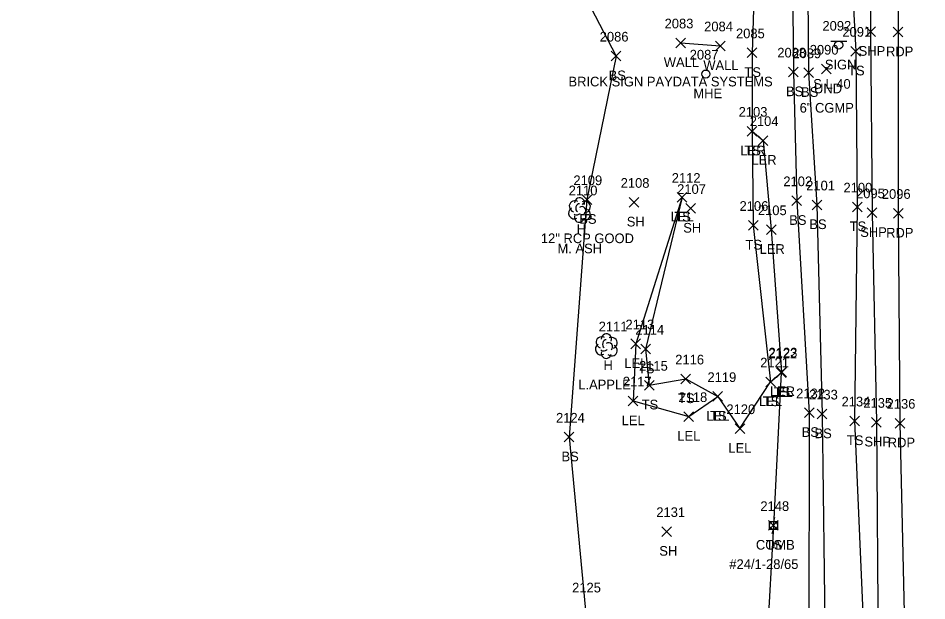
# Model space of a CAD drawing. Extents: x 1462089 to 1464015, y 730534 to 736144.
# Drawn here: x 1463022.5 to 1463210.3, y 734761.1 to 734881.6 of the extents above; entities that cross this region are included whole.
import ezdxf

# ---------------------------------------------------------------- set-up
doc = ezdxf.new("R2010")
doc.units = 0
for name, color, linetype in [('D_A', 7, 'Continuous'), ('D_C', 7, 'Continuous'), ('D_I', 7, 'Continuous'), ('D_TIC', 7, 'Continuous'), ('L_A', 7, 'Continuous'), ('L_C', 7, 'Continuous'), ('L_I', 7, 'Continuous'), ('L_TIC', 7, 'Continuous'), ('LARO', 7, 'Continuous'), ('LELB', 7, 'Continuous'), ('LTD', 7, 'Continuous'), ('LW', 7, 'Continuous'), ('P_A', 7, 'Continuous'), ('P_I', 7, 'Continuous'), ('P_TIC', 7, 'Continuous'), ('PET', 7, 'Continuous'), ('PSP', 7, 'Continuous'), ('S_A', 7, 'Continuous'), ('S_C', 7, 'Continuous'), ('S_I', 7, 'Continuous'), ('SSGN', 7, 'Continuous'), ('U_A', 7, 'Continuous'), ('U_C', 7, 'Continuous'), ('U_I', 7, 'Continuous'), ('UEMH', 7, 'Continuous'), ('UP', 7, 'Continuous')]:
    doc.layers.add(name, color=color, linetype=linetype)

msp = doc.modelspace()

# ---------------------------------------------------------------- linework, layer by layer
at = {"layer": 'D_TIC'}
for points in [[(1463188.49, 734870.06), (1463190.49, 734872.06)], [(1463190.49, 734870.06), (1463188.49, 734872.06)], [(1463139.01, 734843.07), (1463141.01, 734845.07)], [(1463141.01, 734843.07), (1463139.01, 734845.07)]]:
    msp.add_lwpolyline(points, dxfattribs=at)
at = {"layer": 'L_TIC'}
for points in [[(1463158.42, 734875.48), (1463160.42, 734877.48)], [(1463160.42, 734875.48), (1463158.42, 734877.48)], [(1463166.59, 734874.87), (1463168.59, 734876.87)], [(1463168.59, 734874.87), (1463166.59, 734876.87)], [(1463194.59, 734873.76), (1463196.59, 734875.76)], [(1463196.59, 734873.76), (1463194.59, 734875.76)], [(1463145.06, 734872.76), (1463147.06, 734874.76)], [(1463147.06, 734872.76), (1463145.06, 734874.76)], [(1463173.17, 734873.44), (1463175.17, 734875.44)], [(1463175.17, 734873.44), (1463173.17, 734875.44)], [(1463181.71, 734869.46), (1463183.71, 734871.46)], [(1463183.71, 734869.46), (1463181.71, 734871.46)], [(1463184.84, 734869.32), (1463186.84, 734871.32)], [(1463186.84, 734869.32), (1463184.84, 734871.32)], [(1463173.15, 734857.22), (1463175.15, 734859.22)], [(1463175.15, 734857.22), (1463173.15, 734859.22)], [(1463173.15, 734857.22), (1463175.15, 734859.22)], [(1463175.15, 734857.22), (1463173.15, 734859.22)], [(1463175.44, 734855.29), (1463177.44, 734857.29)], [(1463177.44, 734855.29), (1463175.44, 734857.29)], [(1463139.01, 734843.07), (1463141.01, 734845.07)], [(1463141.01, 734843.07), (1463139.01, 734845.07)], [(1463148.77, 734842.52), (1463150.77, 734844.52)], [(1463150.77, 734842.52), (1463148.77, 734844.52)], [(1463158.68, 734843.55), (1463160.68, 734845.55)], [(1463160.68, 734843.55), (1463158.68, 734845.55)], [(1463158.68, 734843.55), (1463160.68, 734845.55)], [(1463160.68, 734843.55), (1463158.68, 734845.55)], [(1463182.39, 734842.85), (1463184.39, 734844.85)], [(1463184.39, 734842.85), (1463182.39, 734844.85)], [(1463186.55, 734841.98), (1463188.55, 734843.98)], [(1463188.55, 734841.98), (1463186.55, 734843.98)], [(1463160.44, 734841.25), (1463162.44, 734843.25)], [(1463162.44, 734841.25), (1463160.44, 734843.25)], [(1463194.91, 734841.55), (1463196.91, 734843.55)], [(1463196.91, 734841.55), (1463194.91, 734843.55)], [(1463173.39, 734837.75), (1463175.39, 734839.75)], [(1463175.39, 734837.75), (1463173.39, 734839.75)], [(1463177.13, 734836.86), (1463179.13, 734838.86)], [(1463179.13, 734836.86), (1463177.13, 734838.86)], [(1463149.12, 734813.25), (1463151.12, 734815.25)], [(1463151.12, 734813.25), (1463149.12, 734815.25)], [(1463151.16, 734812.16), (1463153.16, 734814.16)], [(1463153.16, 734812.16), (1463151.16, 734814.16)], [(1463179.2, 734807.27), (1463181.2, 734809.27)], [(1463181.2, 734807.27), (1463179.2, 734809.27)], [(1463179.2, 734807.27), (1463181.2, 734809.27)], [(1463181.2, 734807.27), (1463179.2, 734809.27)], [(1463179.26, 734807.44), (1463181.26, 734809.44)], [(1463181.26, 734807.44), (1463179.26, 734809.44)], [(1463179.26, 734807.44), (1463181.26, 734809.44)], [(1463181.26, 734807.44), (1463179.26, 734809.44)], [(1463151.92, 734804.69), (1463153.92, 734806.69)], [(1463153.92, 734804.69), (1463151.92, 734806.69)], [(1463159.46, 734805.99), (1463161.46, 734807.99)], [(1463161.46, 734805.99), (1463159.46, 734807.99)], [(1463176.97, 734805.37), (1463178.97, 734807.37)], [(1463178.97, 734805.37), (1463176.97, 734807.37)], [(1463176.97, 734805.37), (1463178.97, 734807.37)], [(1463178.97, 734805.37), (1463176.97, 734807.37)], [(1463166.07, 734802.36), (1463168.07, 734804.36)], [(1463168.07, 734802.36), (1463166.07, 734804.36)], [(1463166.07, 734802.36), (1463168.07, 734804.36)], [(1463168.07, 734802.36), (1463166.07, 734804.36)], [(1463148.57, 734801.43), (1463150.57, 734803.43)], [(1463150.57, 734801.43), (1463148.57, 734803.43)], [(1463184.96, 734799), (1463186.96, 734801)], [(1463186.96, 734799), (1463184.96, 734801)], [(1463187.62, 734798.74), (1463189.62, 734800.74)], [(1463189.62, 734798.74), (1463187.62, 734800.74)], [(1463160.07, 734798.22), (1463162.07, 734800.22)], [(1463162.07, 734798.22), (1463160.07, 734800.22)], [(1463194.34, 734797.31), (1463196.34, 734799.31)], [(1463196.34, 734797.31), (1463194.34, 734799.31)], [(1463170.63, 734795.72), (1463172.63, 734797.72)], [(1463172.63, 734795.72), (1463170.63, 734797.72)], [(1463135.33, 734793.96), (1463137.33, 734795.96)], [(1463137.33, 734793.96), (1463135.33, 734795.96)], [(1463155.49, 734774.44), (1463157.49, 734776.44)], [(1463157.49, 734774.44), (1463155.49, 734776.44)], [(1463177.57, 734775.69), (1463179.57, 734777.69)], [(1463179.57, 734775.69), (1463177.57, 734777.69)]]:
    msp.add_lwpolyline(points, dxfattribs=at)
at = {"layer": 'LARO'}
for points in [[(1463174.15, 734858.22), (1463176.44, 734856.29), (1463178.13, 734837.86), (1463180.26, 734808.44)], [(1463159.68, 734844.55), (1463150.12, 734814.25), (1463149.57, 734802.43), (1463161.07, 734799.22), (1463167.07, 734803.36), (1463171.63, 734796.72), (1463177.97, 734806.37), (1463180.2, 734808.27), (1463180.26, 734808.44)]]:
    msp.add_lwpolyline(points, dxfattribs=at)
at = {"layer": 'LELB'}
for points in [[(1463141.53, 734965.09), (1463161.41, 734958.78), (1463172.49, 734953.34), (1463181.49, 734948.42), (1463187.72, 734939.09), (1463179.74, 734928.17), (1463183.04, 734923.73), (1463194.29, 734917.43), (1463194.17, 734901.58), (1463195.59, 734874.76), (1463195.91, 734842.55), (1463195.34, 734798.31), (1463197.41, 734750.53)], [(1463115.96, 734961.09), (1463126.27, 734960.41), (1463160.42, 734955.58), (1463173.22, 734945.31), (1463175.08, 734940.15), (1463176.36, 734939.18), (1463179.51, 734938.32), (1463179.74, 734936.82), (1463176.64, 734935.89), (1463176.14, 734925.78), (1463187.94, 734916.32), (1463185.51, 734902.18), (1463185.84, 734870.32), (1463187.55, 734842.98), (1463188.62, 734799.74), (1463189.23, 734750.9)], [(1463126.27, 734960.41), (1463129.9, 734957.43), (1463159.33, 734953.14), (1463168.95, 734942.83), (1463173.44, 734938.38), (1463175.63, 734925.2), (1463181.67, 734914.91), (1463182.38, 734902.11), (1463182.71, 734870.46), (1463183.39, 734843.85), (1463185.96, 734800), (1463185.92, 734750.92), (1463186.37, 734700.2), (1463187.18, 734648.75), (1463187.8, 734600.17), (1463190.22, 734544.37), (1463191.06, 734496.39), (1463192.74, 734489.07), (1463191.49, 734482.97), (1463189.42, 734453.68), (1463190.48, 734431.13)], [(1463129.9, 734957.43), (1463156.53, 734946.23), (1463161.88, 734938.66), (1463170.59, 734923.19), (1463175.02, 734901.61), (1463174.17, 734874.44), (1463174.15, 734858.22), (1463174.39, 734838.75), (1463177.97, 734806.37), (1463180.2, 734808.27), (1463178.57, 734776.69), (1463177.31, 734753.5)], [(1462960.9, 734939.64), (1462981.22, 734934.27), (1463011.08, 734927.39), (1463044.4, 734919.87), (1463076.48, 734907.5), (1463096.48, 734914.14), (1463113.34, 734909.53), (1463132.2, 734900.42), (1463146.06, 734873.76), (1463140.01, 734844.07), (1463136.33, 734794.96), (1463139.65, 734759.84), (1463135.97, 734722.82), (1463137.81, 734685.14), (1463138.61, 734654.4)], [(1463159.68, 734844.55), (1463152.16, 734813.16), (1463152.92, 734805.69), (1463160.46, 734806.99), (1463167.07, 734803.36)]]:
    msp.add_lwpolyline(points, dxfattribs=at)
at = {"layer": 'LTD'}
for p, q in [((1463138.46, 734841.97), (1463138.46, 734841.97)), ((1463138.46, 734841.97), (1463138.46, 734841.97)), ((1463144.01, 734813.83), (1463144.01, 734813.83)), ((1463144.01, 734813.83), (1463144.01, 734813.83))]:
    msp.add_line(p, q, dxfattribs=at)
for centre in [(1463138.51, 734843.4), (1463144.05, 734815.26)]:
    msp.add_arc(centre, 1.05, 335.5272, 180.9563, dxfattribs=at)
for centre, major_axis, ratio, start_param, end_param in [((1463137.67, 734842.63), (1.21, -0.51), 0.895232, 1.570796, 4.712389), ((1463139.51, 734842.55), (-1.14, -0.48), 0.949671, 1.570796, 4.712389), ((1463137.38, 734841.26), (0.58, -1.04), 0.959034, 3.141593, 6.283185), ((1463138.26, 734842.43), (-0.208, -0.792), 0.645439, 3.141593, 6.283185), ((1463138.96, 734841.8), (-0.5, 0.667), 0.989748, 3.141593, 6.283185), ((1463139.47, 734841.13), (-1.09, 0.79), 0.841452, 1.570796, 4.712389), ((1463138.47, 734840.47), (0.26, 1.06), 0.942809, 1.570796, 4.712389), ((1463138.01, 734841.22), (-0.625, -0.083), 0.423636, 0, 3.141593), ((1463143.22, 734814.49), (1.21, -0.51), 0.895232, 1.570796, 4.712389), ((1463145.05, 734814.41), (-1.14, -0.48), 0.949671, 1.570796, 4.712389), ((1463142.92, 734813.12), (0.58, -1.04), 0.959034, 3.141593, 6.283185), ((1463143.8, 734814.29), (-0.208, -0.792), 0.645439, 3.141593, 6.283185), ((1463144.51, 734813.66), (-0.5, 0.667), 0.989748, 3.141593, 6.283185), ((1463145.01, 734812.99), (-1.09, 0.79), 0.841452, 1.570796, 4.712389), ((1463144.01, 734812.33), (0.26, 1.06), 0.942809, 1.570796, 4.712389), ((1463143.55, 734813.08), (-0.625, -0.083), 0.423636, 0, 3.141593)]:
    msp.add_ellipse(centre, major_axis=major_axis, ratio=ratio, start_param=start_param, end_param=end_param, dxfattribs=at)
at = {"layer": 'LW'}
msp.add_lwpolyline([(1463159.42, 734876.48), (1463167.59, 734875.87)], dxfattribs=at)
at = {"layer": 'P_TIC'}
for points in [[(1463197.65, 734877.82), (1463199.65, 734879.82)], [(1463199.65, 734877.82), (1463197.65, 734879.82)], [(1463203.35, 734877.71), (1463205.35, 734879.71)], [(1463205.35, 734877.71), (1463203.35, 734879.71)], [(1463197.97, 734840.36), (1463199.97, 734842.36)], [(1463199.97, 734840.36), (1463197.97, 734842.36)], [(1463203.37, 734840.23), (1463205.37, 734842.23)], [(1463205.37, 734840.23), (1463203.37, 734842.23)], [(1463198.84, 734797.03), (1463200.84, 734799.03)], [(1463200.84, 734797.03), (1463198.84, 734799.03)], [(1463203.71, 734796.84), (1463205.71, 734798.84)], [(1463205.71, 734796.84), (1463203.71, 734798.84)]]:
    msp.add_lwpolyline(points, dxfattribs=at)
at = {"layer": 'PET'}
msp.add_lwpolyline([(1463231.54, 735502.9), (1463225.18, 735462.15), (1463220.16, 735414.55), (1463216.67, 735366.03), (1463213.86, 735320.54), (1463211.78, 735284.44), (1463208.46, 735235.21), (1463206.06, 735200.07), (1463204.55, 735152.7), (1463204.01, 735093.5), (1463203.51, 735049.66), (1463202.51, 734992.12), (1463204, 734960.4), (1463204.3, 734923.21), (1463204.35, 734878.71), (1463204.37, 734841.23), (1463204.71, 734797.84), (1463205.78, 734749.61)], dxfattribs=at)
at = {"layer": 'PSP'}
msp.add_lwpolyline([(1463227.64, 735503.57), (1463221.36, 735462.15), (1463215.73, 735410.01), (1463213.65, 735365.72), (1463210.04, 735320.15), (1463207.12, 735284.94), (1463203.09, 735235.35), (1463200.68, 735200.73), (1463199.32, 735152.81), (1463198.28, 735093.98), (1463198.26, 735049.48), (1463197.66, 735039.49), (1463197.75, 734989.04), (1463198.92, 734978.2), (1463198.51, 734929.67), (1463198.65, 734878.82), (1463198.97, 734841.36), (1463199.84, 734798.03), (1463200.23, 734750.21)], dxfattribs=at)
at = {"layer": 'SSGN'}
for p, q in [((1463190.41, 734876.86), (1463193.74, 734876.86)), ((1463192.06, 734876.02), (1463192.06, 734876.02))]:
    msp.add_line(p, q, dxfattribs=at)
msp.add_circle((1463192.06, 734876.02), 0.833, dxfattribs=at)
at = {"layer": 'UEMH'}
for p, q in [((1463164.61, 734870.04), (1463164.61, 734870.04)), ((1463165.44, 734870.04), (1463165.44, 734870.04))]:
    msp.add_line(p, q, dxfattribs=at)
msp.add_circle((1463164.61, 734870.04), 0.833, dxfattribs=at)
at = {"layer": 'UP'}
for p, q in [((1463178.82, 734778.35), (1463178.57, 734777.52)), ((1463177.73, 734775.85), (1463177.73, 734777.52)), ((1463177.73, 734777.52), (1463179.4, 734777.52)), ((1463178.57, 734776.69), (1463178.57, 734776.69)), ((1463179.4, 734777.52), (1463179.4, 734775.85)), ((1463179.4, 734775.85), (1463177.73, 734775.85)), ((1463178.32, 734775.02), (1463178.57, 734775.85))]:
    msp.add_line(p, q, dxfattribs=at)
msp.add_circle((1463178.57, 734776.69), 0.833, dxfattribs=at)

# ---------------------------------------------------------------- texts
at = {"layer": 'D_A'}
for s, p in [('UND', (1463186.97, 734866.06)), ('P', (1463139.39, 734839.07))]:
    msp.add_text(s, height=2, dxfattribs=at).set_placement(p)
at = {"layer": 'D_C'}
for s, p in [('6" CGMP', (1463183.99, 734862.06)), ('12" RCP GOOD', (1463130.51, 734835.07))]:
    msp.add_text(s, height=2, dxfattribs=at).set_placement(p)
at = {"layer": 'D_I'}
for s, p in [('2090', (1463186.07, 734874.06)), ('2109', (1463137.23, 734847.07))]:
    msp.add_text(s, height=2, dxfattribs=at).set_placement(p)
at = {"layer": 'L_A'}
for s, p in [('WALL', (1463155.91, 734871.48)), ('WALL', (1463164.08, 734870.87)), ('BS', (1463144.5, 734868.76)), ('TS', (1463172.58, 734869.44)), ('TS', (1463194, 734869.76)), ('BS', (1463181.15, 734865.46)), ('BS', (1463184.28, 734865.32)), ('LER', (1463171.73, 734853.22)), ('TS', (1463172.56, 734853.22)), ('LER', (1463174.02, 734851.29)), ('BS', (1463138.45, 734839.07)), ('SH', (1463148.26, 734838.52)), ('LEL', (1463157.32, 734839.55)), ('TS', (1463158.09, 734839.55)), ('BS', (1463181.83, 734838.85)), ('BS', (1463185.99, 734837.98)), ('H', (1463137.9, 734836.97)), ('SH', (1463159.93, 734837.25)), ('TS', (1463194.32, 734837.55)), ('TS', (1463172.8, 734833.75)), ('LER', (1463175.71, 734832.86)), ('H', (1463143.44, 734808.83)), ('LEL', (1463147.75, 734809.25)), ('TS', (1463150.57, 734808.16)), ('LER', (1463177.84, 734803.44)), ('LEL', (1463177.84, 734803.27)), ('LEL', (1463177.9, 734803.44)), ('TS', (1463178.61, 734803.27)), ('TS', (1463151.33, 734800.69)), ('TS', (1463158.87, 734801.99)), ('LEL', (1463175.6, 734801.37)), ('TS', (1463176.38, 734801.37)), ('LEL', (1463147.21, 734797.43)), ('LEL', (1463164.71, 734798.36)), ('TS', (1463165.48, 734798.36)), ('BS', (1463184.4, 734795)), ('LEL', (1463158.71, 734794.22)), ('BS', (1463187.06, 734794.74)), ('TS', (1463193.75, 734793.31)), ('LEL', (1463169.26, 734791.72)), ('BS', (1463134.77, 734789.96)), ('SH', (1463154.98, 734770.44)), ('TS', (1463176.97, 734771.69))]:
    msp.add_text(s, height=2, dxfattribs=at).set_placement(p)
at = {"layer": 'L_C'}
for s, p in [('BRICK SIGN PAYDATA SYSTEMS', (1463136.21, 734867.48)), ('M. ASH', (1463133.93, 734832.97)), ('L.APPLE', (1463138.24, 734804.83))]:
    msp.add_text(s, height=2, dxfattribs=at).set_placement(p)
at = {"layer": 'L_I'}
for s, p in [('2083', (1463156.08, 734879.48)), ('2084', (1463164.25, 734878.87)), ('2085', (1463170.83, 734877.44)), ('2091', (1463192.82, 734877.76)), ('2086', (1463142.67, 734876.76)), ('2088', (1463179.37, 734873.46)), ('2089', (1463182.49, 734873.32)), ('2103', (1463171.38, 734861.22)), ('2103', (1463171.38, 734861.22)), ('2104', (1463173.67, 734859.29)), ('2112', (1463157.55, 734847.55)), ('2112', (1463157.55, 734847.55)), ('2109', (1463137.23, 734847.07)), ('2108', (1463147, 734846.52)), ('2102', (1463180.62, 734846.85)), ('2101', (1463185.34, 734845.98)), ('2100', (1463193.05, 734845.55)), ('2110', (1463136.25, 734844.97)), ('2107', (1463158.67, 734845.25)), ('2106', (1463171.57, 734841.75)), ('2105', (1463175.36, 734840.86)), ('2111', (1463142.45, 734816.83)), ('2113', (1463147.99, 734817.25)), ('2114', (1463150.03, 734816.16)), ('2116', (1463158.28, 734809.99)), ('2122', (1463177.51, 734811.27)), ('2122', (1463177.51, 734811.27)), ('2123', (1463177.57, 734811.44)), ('2123', (1463177.57, 734811.44)), ('2115', (1463150.79, 734808.69)), ('2121', (1463175.84, 734809.37)), ('2121', (1463175.84, 734809.37)), ('2119', (1463164.94, 734806.36)), ('2119', (1463164.94, 734806.36)), ('2117', (1463147.44, 734805.43)), ('2132', (1463183.27, 734803)), ('2133', (1463185.93, 734802.74)), ('2118', (1463158.94, 734802.22)), ('2134', (1463192.65, 734801.31)), ('2120', (1463168.85, 734799.72)), ('2124', (1463133.64, 734797.96)), ('2131', (1463154.36, 734778.44)), ('2148', (1463175.87, 734779.69)), ('2125', (1463136.96, 734762.84))]:
    msp.add_text(s, height=2, dxfattribs=at).set_placement(p)
at = {"layer": 'P_A'}
for s, p in [('SHP', (1463196.18, 734873.82)), ('RDP', (1463201.84, 734873.71)), ('SHP', (1463196.51, 734836.36)), ('RDP', (1463201.86, 734836.23)), ('SHP', (1463197.38, 734793.03)), ('RDP', (1463202.2, 734792.84))]:
    msp.add_text(s, height=2, dxfattribs=at).set_placement(p)
at = {"layer": 'P_I'}
for s, p in [('2095', (1463195.64, 734844.36)), ('2096', (1463200.98, 734844.23)), ('2135', (1463197.15, 734801.03)), ('2136', (1463201.96, 734800.84))]:
    msp.add_text(s, height=2, dxfattribs=at).set_placement(p)
at = {"layer": 'S_A'}
msp.add_text('SIGN', height=2, dxfattribs=at).set_placement((1463189.19, 734871))
at = {"layer": 'S_C'}
msp.add_text('S L 40', height=2, dxfattribs=at).set_placement((1463186.8, 734867))
at = {"layer": 'S_I'}
msp.add_text('2092', height=2, dxfattribs=at).set_placement((1463188.7, 734879))
at = {"layer": 'U_A'}
for s, p in [('MHE', (1463162.03, 734865.04)), ('COMB', (1463174.95, 734771.69))]:
    msp.add_text(s, height=2, dxfattribs=at).set_placement(p)
at = {"layer": 'U_C'}
msp.add_text('#24/1-28/65', height=2, dxfattribs=at).set_placement((1463169.46, 734767.69))
at = {"layer": 'U_I'}
for s, p in [('2087', (1463161.27, 734873.04)), ('2148', (1463175.87, 734779.69))]:
    msp.add_text(s, height=2, dxfattribs=at).set_placement(p)

doc.saveas('drawing.dxf')
